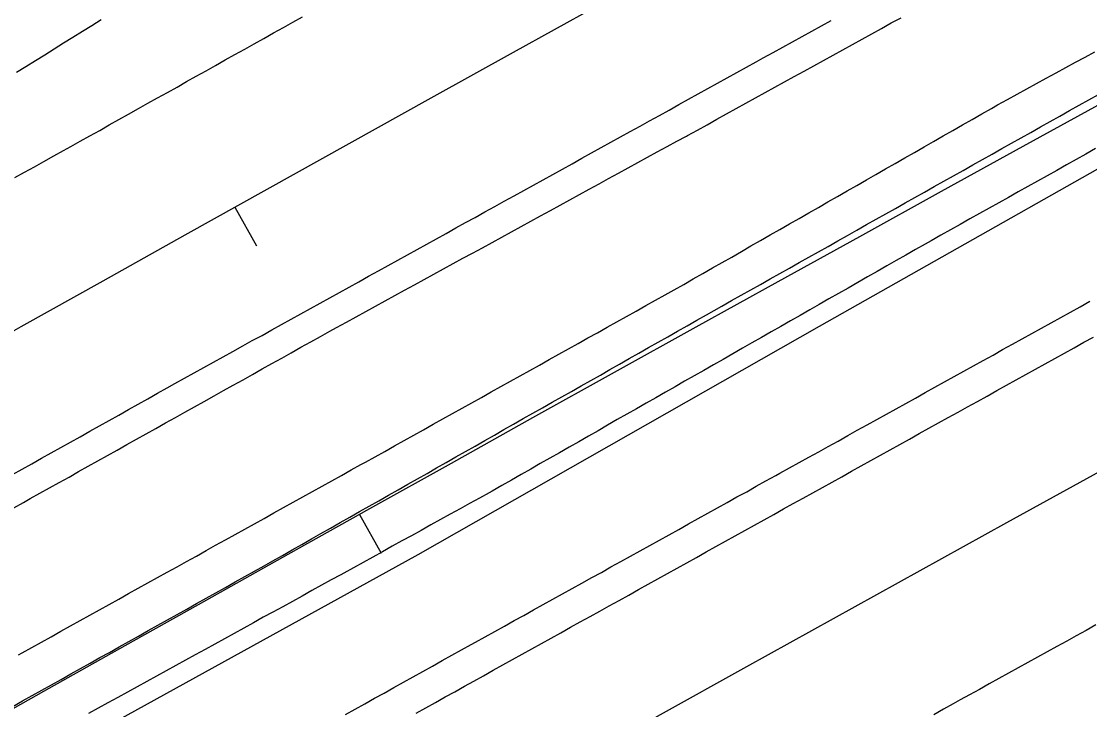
# Model space of a CAD drawing. Extents: x 1901471 to 1963503, y 756461 to 799997.
# Drawn here: x 1928323.8 to 1928420.2, y 772463.7 to 772525.8 of the extents above; entities that cross this region are included whole.
import ezdxf

# ---------------------------------------------------------------- set-up
doc = ezdxf.new("R2010")
doc.units = 0
for name, color, linetype in [('RD_EX_DR_ErosCtrl', 7, 'Continuous'), ('RD_EX_Fence_Other', 7, 'Continuous'), ('RD_EX_H2O', 7, 'Continuous'), ('RD_EX_Road', 7, 'Continuous'), ('RD_HC_Cl', 7, 'Continuous'), ('RD_HC_Data_Tic', 7, 'Continuous')]:
    doc.layers.add(name, color=color, linetype=linetype)

msp = doc.modelspace()

# ---------------------------------------------------------------- linework, layer by layer
at = {"layer": 'RD_EX_DR_ErosCtrl'}
for points in [[(1928323.54, 772468.62), (1928323.86, 772468.81), (1928324.74, 772469.29), (1928325.61, 772469.78), (1928326.48, 772470.26), (1928327.36, 772470.75), (1928328.23, 772471.23), (1928329.11, 772471.72), (1928329.98, 772472.2), (1928330.85, 772472.69), (1928331.73, 772473.18), (1928332.6, 772473.66), (1928333.48, 772474.15), (1928334.35, 772474.63), (1928335.23, 772475.12), (1928336.1, 772475.6), (1928336.97, 772476.09), (1928337.85, 772476.57), (1928338.72, 772477.06), (1928339.6, 772477.54), (1928340.47, 772478.03), (1928341.34, 772478.51), (1928342.22, 772479), (1928343.09, 772479.48), (1928343.97, 772479.97), (1928344.84, 772480.46), (1928345.72, 772480.94), (1928346.59, 772481.43), (1928347.46, 772481.91), (1928348.34, 772482.4), (1928349.21, 772482.88), (1928350.09, 772483.37), (1928350.96, 772483.85), (1928351.84, 772484.34), (1928352.71, 772484.82), (1928353.58, 772485.31), (1928354.46, 772485.79), (1928354.86, 772486.02), (1928355.73, 772486.5), (1928356.61, 772486.99), (1928356.61, 772486.99), (1928357.48, 772487.48), (1928358.35, 772487.97), (1928359.23, 772488.45), (1928360.1, 772488.94), (1928360.97, 772489.43), (1928361.85, 772489.91), (1928362.72, 772490.4), (1928363.59, 772490.89), (1928364.47, 772491.37), (1928365.34, 772491.86), (1928366.21, 772492.35), (1928367.09, 772492.83), (1928367.96, 772493.32), (1928368.83, 772493.81), (1928369.71, 772494.3), (1928370.58, 772494.78), (1928371.45, 772495.27), (1928372.33, 772495.76), (1928373.2, 772496.24), (1928374.07, 772496.73), (1928374.95, 772497.22), (1928375.82, 772497.7), (1928376.69, 772498.19), (1928377.57, 772498.68), (1928378.44, 772499.16), (1928379.31, 772499.65), (1928380.18, 772500.14), (1928381.06, 772500.63), (1928381.93, 772501.11), (1928382.73, 772501.56), (1928383.6, 772502.05), (1928384.46, 772502.55), (1928385.33, 772503.05), (1928386.2, 772503.54), (1928387.07, 772504.04), (1928387.93, 772504.53), (1928388.8, 772505.03), (1928389.67, 772505.53), (1928390.54, 772506.02), (1928391.41, 772506.52), (1928392.27, 772507.02), (1928393.14, 772507.51), (1928394.01, 772508.01), (1928394.88, 772508.51), (1928395.75, 772509), (1928396.61, 772509.5), (1928397.48, 772510), (1928398.35, 772510.49), (1928399.22, 772510.99), (1928400.09, 772511.49), (1928400.95, 772511.98), (1928401.82, 772512.48), (1928402.69, 772512.97), (1928403.56, 772513.47), (1928404.43, 772513.97), (1928405.29, 772514.46), (1928406.16, 772514.96), (1928407.03, 772515.46), (1928407.9, 772515.95), (1928408.77, 772516.45), (1928409.63, 772516.95), (1928410.5, 772517.44), (1928411.37, 772517.94), (1928411.94, 772518.27), (1928411.94, 772518.27), (1928412.82, 772518.75), (1928413.7, 772519.23), (1928414.58, 772519.7), (1928415.45, 772520.18), (1928416.33, 772520.66), (1928417.21, 772521.14), (1928418.09, 772521.62), (1928418.96, 772522.1), (1928419.84, 772522.58), (1928420.72, 772523.06)], [(1928420.76, 772514.31), (1928419.89, 772513.82), (1928419.02, 772513.33), (1928418.15, 772512.84), (1928417.27, 772512.35), (1928416.4, 772511.87), (1928415.53, 772511.38), (1928414.66, 772510.89), (1928413.78, 772510.4), (1928412.91, 772509.91), (1928412.04, 772509.42), (1928411.17, 772508.93), (1928410.3, 772508.45), (1928409.42, 772507.96), (1928408.55, 772507.47), (1928407.68, 772506.98), (1928406.81, 772506.49), (1928405.93, 772506), (1928405.39, 772505.7), (1928404.52, 772505.2), (1928403.65, 772504.71), (1928402.79, 772504.21), (1928401.92, 772503.72), (1928401.05, 772503.22), (1928400.18, 772502.73), (1928399.31, 772502.23), (1928398.44, 772501.73), (1928397.58, 772501.24), (1928396.71, 772500.74), (1928395.84, 772500.25), (1928394.97, 772499.75), (1928394.97, 772499.75), (1928394.1, 772499.26), (1928393.23, 772498.76), (1928392.36, 772498.27), (1928391.5, 772497.77), (1928390.63, 772497.28), (1928389.76, 772496.78), (1928388.89, 772496.29), (1928388.02, 772495.79), (1928387.15, 772495.29), (1928386.29, 772494.8), (1928385.42, 772494.3), (1928384.55, 772493.81), (1928383.68, 772493.31), (1928382.81, 772492.82), (1928381.94, 772492.32), (1928381.08, 772491.83), (1928380.21, 772491.33), (1928379.34, 772490.84), (1928378.47, 772490.34), (1928377.6, 772489.85), (1928376.73, 772489.35), (1928375.87, 772488.85), (1928375, 772488.36), (1928374.13, 772487.86), (1928373.26, 772487.37), (1928372.39, 772486.87), (1928371.52, 772486.38), (1928370.65, 772485.88), (1928369.79, 772485.39), (1928368.92, 772484.89), (1928368.05, 772484.4), (1928367.18, 772483.9), (1928366.31, 772483.41), (1928366.02, 772483.24), (1928365.15, 772482.76), (1928364.27, 772482.28), (1928363.4, 772481.79), (1928362.52, 772481.31), (1928361.65, 772480.83), (1928360.77, 772480.35), (1928359.9, 772479.86), (1928359.02, 772479.38), (1928358.15, 772478.9), (1928357.28, 772478.42), (1928356.4, 772477.93), (1928355.53, 772477.45), (1928354.65, 772476.97), (1928353.78, 772476.49), (1928352.9, 772476), (1928352.65, 772475.86), (1928351.77, 772475.38), (1928350.89, 772474.9), (1928350.02, 772474.42), (1928349.14, 772473.93), (1928348.27, 772473.45), (1928347.39, 772472.97), (1928346.51, 772472.49), (1928345.64, 772472.01), (1928344.76, 772471.52), (1928343.89, 772471.04), (1928343.01, 772470.56), (1928342.13, 772470.08), (1928341.26, 772469.59), (1928340.38, 772469.11), (1928340.38, 772469.11), (1928339.5, 772468.63), (1928338.63, 772468.15), (1928337.75, 772467.67), (1928336.88, 772467.18), (1928336, 772466.7), (1928335.12, 772466.22), (1928334.25, 772465.74), (1928333.37, 772465.25), (1928332.5, 772464.77), (1928331.62, 772464.29), (1928330.74, 772463.81), (1928329.87, 772463.33)]]:
    msp.add_lwpolyline(points, dxfattribs=at)
at = {"layer": 'RD_EX_Fence_Other'}
msp.add_lwpolyline([(1928917.87, 772770.09), (1928867.58, 772745.7), (1928819.7, 772722.09), (1928769.62, 772697.1), (1928720.17, 772672.48), (1928670.24, 772646.66), (1928620.65, 772620.52), (1928563.65, 772590.34), (1928513.62, 772563.01), (1928468.74, 772538.96), (1928433.42, 772519.49), (1928395.84, 772498.25), (1928359.58, 772477.65), (1928320.9, 772456.31), (1928299.49, 772447.1), (1928277.55, 772438.33)], dxfattribs=at)
at = {"layer": 'RD_EX_H2O'}
msp.add_lwpolyline([(1928323.02, 772463.97), (1928323.89, 772464.46), (1928324.76, 772464.95), (1928325.64, 772465.44), (1928326.51, 772465.92), (1928327.38, 772466.41), (1928328.26, 772466.9), (1928329.13, 772467.39), (1928330, 772467.88), (1928330.87, 772468.37), (1928331.75, 772468.85), (1928332.62, 772469.34), (1928333.49, 772469.83), (1928334.36, 772470.32), (1928335.24, 772470.81), (1928336.11, 772471.29), (1928336.98, 772471.78), (1928337.86, 772472.27), (1928338.73, 772472.76), (1928339.6, 772473.25), (1928340.47, 772473.73), (1928341.35, 772474.22), (1928342.22, 772474.71), (1928343.09, 772475.2), (1928343.96, 772475.69), (1928344.84, 772476.18), (1928345.71, 772476.66), (1928346.5, 772477.11), (1928347.37, 772477.6), (1928348.24, 772478.09), (1928349.11, 772478.59), (1928349.98, 772479.08), (1928350.85, 772479.57), (1928351.72, 772480.07), (1928351.72, 772480.07), (1928352.59, 772480.56), (1928353.46, 772481.05), (1928354.33, 772481.55), (1928355.2, 772482.04), (1928356.07, 772482.53), (1928356.94, 772483.03), (1928357.81, 772483.52), (1928358.68, 772484.02), (1928359.55, 772484.51), (1928360.42, 772485), (1928361.29, 772485.5), (1928362.16, 772485.99), (1928363.03, 772486.48), (1928363.9, 772486.98), (1928364.77, 772487.47), (1928365.64, 772487.96), (1928366.51, 772488.46), (1928367.37, 772488.95), (1928368.24, 772489.44), (1928369.11, 772489.94), (1928369.98, 772490.43), (1928370.85, 772490.92), (1928371.72, 772491.42), (1928372.59, 772491.91), (1928373.46, 772492.4), (1928374.33, 772492.9), (1928375.2, 772493.39), (1928376.07, 772493.88), (1928376.94, 772494.38), (1928377.81, 772494.87), (1928378.68, 772495.36), (1928379.55, 772495.86), (1928380.42, 772496.35), (1928381.29, 772496.84), (1928382.16, 772497.34), (1928383.03, 772497.83), (1928383.9, 772498.32), (1928384.77, 772498.82), (1928385.64, 772499.31), (1928387.04, 772500.1), (1928387.91, 772500.59), (1928388.78, 772501.08), (1928389.65, 772501.57), (1928390.52, 772502.06), (1928391.4, 772502.55), (1928392.27, 772503.04), (1928393.14, 772503.53), (1928394.01, 772504.02), (1928394.88, 772504.51), (1928395.75, 772505), (1928396.63, 772505.49), (1928397.5, 772505.98), (1928398.37, 772506.47), (1928399.24, 772506.96), (1928400.11, 772507.45), (1928400.98, 772507.94), (1928401.85, 772508.43), (1928402.73, 772508.92), (1928403.6, 772509.41), (1928404.47, 772509.9), (1928405.34, 772510.39), (1928406.21, 772510.88), (1928407.96, 772511.86), (1928408.83, 772512.35), (1928408.83, 772512.35), (1928409.7, 772512.84), (1928410.57, 772513.33), (1928411.44, 772513.82), (1928412.31, 772514.31), (1928413.19, 772514.8), (1928414.06, 772515.29), (1928414.93, 772515.78), (1928415.8, 772516.27), (1928416.67, 772516.76), (1928417.54, 772517.25), (1928418.42, 772517.74), (1928419.29, 772518.23), (1928420.16, 772518.72), (1928421.03, 772519.21)], dxfattribs=at)
at = {"layer": 'RD_EX_Road'}
for points in [[(1928323, 772484.89), (1928323.87, 772485.38), (1928324.75, 772485.87), (1928325.62, 772486.36), (1928326.49, 772486.85), (1928327.36, 772487.34), (1928328.23, 772487.82), (1928329.11, 772488.31), (1928329.98, 772488.8), (1928330.85, 772489.29), (1928331.72, 772489.78), (1928332.59, 772490.27), (1928333.47, 772490.76), (1928334.34, 772491.25), (1928335.21, 772491.74), (1928336.08, 772492.23), (1928336.95, 772492.72), (1928337.65, 772493.11), (1928338.53, 772493.59), (1928339.4, 772494.08), (1928340.28, 772494.56), (1928341.15, 772495.04), (1928342.03, 772495.53), (1928342.9, 772496.01), (1928343.78, 772496.5), (1928344.65, 772496.98), (1928345.53, 772497.46), (1928346.4, 772497.95), (1928347.28, 772498.43), (1928348.15, 772498.92), (1928349.03, 772499.4), (1928349.9, 772499.88), (1928350.78, 772500.37), (1928351.65, 772500.85), (1928352.53, 772501.34), (1928353.4, 772501.82), (1928354.28, 772502.3), (1928355.15, 772502.79), (1928356.03, 772503.27), (1928356.9, 772503.76), (1928357.78, 772504.24), (1928358.65, 772504.72), (1928359.53, 772505.21), (1928360.4, 772505.69), (1928361.28, 772506.18), (1928362.15, 772506.66), (1928363.03, 772507.15), (1928363.9, 772507.63), (1928364.78, 772508.11), (1928365.65, 772508.6), (1928366.53, 772509.08), (1928367.4, 772509.57), (1928368.28, 772510.05), (1928369.15, 772510.53), (1928370.03, 772511.02), (1928370.9, 772511.5), (1928371.78, 772511.99), (1928372.65, 772512.47), (1928373.53, 772512.95), (1928374.4, 772513.44), (1928375.28, 772513.92), (1928376.15, 772514.41), (1928377.03, 772514.89), (1928377.9, 772515.37), (1928378.77, 772515.86), (1928379.65, 772516.34), (1928380.52, 772516.83), (1928381.4, 772517.31), (1928382.27, 772517.79), (1928383.15, 772518.28), (1928384.02, 772518.76), (1928384.9, 772519.25), (1928385.77, 772519.73), (1928386.65, 772520.21), (1928387.52, 772520.7), (1928388.4, 772521.18), (1928389.27, 772521.67), (1928390.15, 772522.15), (1928390.78, 772522.5), (1928391.66, 772522.98), (1928392.53, 772523.46), (1928393.41, 772523.94), (1928394.29, 772524.42), (1928395.16, 772524.9), (1928396.04, 772525.38), (1928396.92, 772525.86)], [(1928323.12, 772481.89), (1928323.99, 772482.38), (1928324.6, 772482.72), (1928325.48, 772483.21), (1928326.35, 772483.69), (1928327.22, 772484.18), (1928328.1, 772484.67), (1928328.97, 772485.16), (1928329.84, 772485.64), (1928330.71, 772486.13), (1928331.59, 772486.62), (1928332.46, 772487.11), (1928333.33, 772487.6), (1928334.2, 772488.08), (1928335.08, 772488.57), (1928335.95, 772489.06), (1928336.82, 772489.55), (1928337.7, 772490.04), (1928338.57, 772490.52), (1928339.44, 772491.01), (1928340.31, 772491.5), (1928341.19, 772491.99), (1928342.06, 772492.48), (1928342.93, 772492.96), (1928343.81, 772493.45), (1928344.68, 772493.94), (1928345.55, 772494.43), (1928346.42, 772494.91), (1928347.3, 772495.4), (1928348.17, 772495.89), (1928349.04, 772496.38), (1928349.92, 772496.87), (1928350.79, 772497.35), (1928351.66, 772497.84), (1928352.26, 772498.17), (1928353.14, 772498.65), (1928354.02, 772499.13), (1928354.89, 772499.61), (1928355.77, 772500.09), (1928356.65, 772500.57), (1928357.52, 772501.05), (1928358.4, 772501.53), (1928359.28, 772502.01), (1928360.16, 772502.49), (1928361.03, 772502.97), (1928361.91, 772503.45), (1928362.79, 772503.93), (1928363.66, 772504.41), (1928364.54, 772504.89), (1928365.42, 772505.37), (1928366.3, 772505.85), (1928367.17, 772506.33), (1928368.05, 772506.81), (1928368.93, 772507.29), (1928369.8, 772507.77), (1928370.68, 772508.25), (1928371.56, 772508.73), (1928372.44, 772509.21), (1928373.31, 772509.69), (1928374.19, 772510.17), (1928375.07, 772510.65), (1928375.95, 772511.13), (1928376.82, 772511.61), (1928377.7, 772512.09), (1928378.58, 772512.57), (1928379.45, 772513.05), (1928380.33, 772513.53), (1928381.21, 772514.01), (1928382.09, 772514.49), (1928382.96, 772514.97), (1928383.84, 772515.45), (1928383.95, 772515.51), (1928384.83, 772515.99), (1928385.7, 772516.47), (1928386.58, 772516.96), (1928387.46, 772517.44), (1928388.33, 772517.92), (1928389.21, 772518.4), (1928390.08, 772518.89), (1928390.96, 772519.37), (1928391.83, 772519.85), (1928392.71, 772520.34), (1928393.58, 772520.82), (1928394.46, 772521.3), (1928395.34, 772521.78), (1928396.21, 772522.27), (1928397.09, 772522.75), (1928397.96, 772523.23), (1928398.84, 772523.72), (1928399.71, 772524.2), (1928400.59, 772524.68), (1928401.46, 772525.16), (1928402.34, 772525.65), (1928403.22, 772526.13)], [(1928323.22, 772511.71), (1928324.09, 772512.19), (1928324.97, 772512.68), (1928325.84, 772513.16), (1928326.72, 772513.65), (1928327.59, 772514.13), (1928328.25, 772514.5), (1928329.12, 772514.99), (1928329.99, 772515.48), (1928330.87, 772515.96), (1928331.74, 772516.45), (1928332.61, 772516.94), (1928333.48, 772517.43), (1928334.36, 772517.92), (1928335.23, 772518.41), (1928336.1, 772518.89), (1928336.98, 772519.38), (1928337.85, 772519.87), (1928338.72, 772520.36), (1928339.59, 772520.85), (1928340.47, 772521.33), (1928341.34, 772521.82), (1928342.21, 772522.31), (1928343.08, 772522.8), (1928343.96, 772523.29), (1928344.83, 772523.78), (1928345.7, 772524.26), (1928346.57, 772524.75), (1928347.45, 772525.24), (1928348.32, 772525.73), (1928349.19, 772526.22)], [(1928331.01, 772525.93), (1928330.16, 772525.4), (1928329.31, 772524.87), (1928328.46, 772524.34), (1928327.61, 772523.82), (1928326.76, 772523.29), (1928325.91, 772522.76), (1928325.06, 772522.23), (1928324.21, 772521.7), (1928323.37, 772521.18)], [(1928353.06, 772463.24), (1928353.93, 772463.72), (1928354.81, 772464.21), (1928355.68, 772464.7), (1928356.55, 772465.18), (1928357.43, 772465.67), (1928358.3, 772466.15), (1928359.17, 772466.64), (1928360.05, 772467.13), (1928360.92, 772467.61), (1928361.8, 772468.1), (1928362.67, 772468.59), (1928363.54, 772469.07), (1928364.42, 772469.56), (1928364.79, 772469.77), (1928365.67, 772470.25), (1928366.54, 772470.74), (1928367.42, 772471.22), (1928368.29, 772471.71), (1928369.17, 772472.19), (1928370.04, 772472.68), (1928370.91, 772473.16), (1928371.79, 772473.65), (1928372.66, 772474.13), (1928373.54, 772474.62), (1928374.41, 772475.1), (1928375.29, 772475.59), (1928376.16, 772476.07), (1928377.03, 772476.56), (1928377.91, 772477.04), (1928378.78, 772477.53), (1928379.66, 772478.01), (1928380.53, 772478.5), (1928381.41, 772478.98), (1928382.28, 772479.47), (1928383.16, 772479.95), (1928384.03, 772480.44), (1928384.9, 772480.93), (1928385.78, 772481.41), (1928386.65, 772481.9), (1928387.53, 772482.38), (1928388.4, 772482.87), (1928389.28, 772483.35), (1928390.15, 772483.84), (1928391.02, 772484.32), (1928391.9, 772484.81), (1928392.28, 772485.02), (1928393.15, 772485.5), (1928394.03, 772485.99), (1928394.9, 772486.47), (1928395.78, 772486.96), (1928396.65, 772487.44), (1928397.53, 772487.92), (1928398.4, 772488.41), (1928399.27, 772488.89), (1928400.15, 772489.38), (1928401.02, 772489.86), (1928401.9, 772490.35), (1928402.77, 772490.83), (1928403.65, 772491.32), (1928404.52, 772491.8), (1928405.4, 772492.29), (1928406.27, 772492.77), (1928407.15, 772493.26), (1928408.02, 772493.74), (1928408.89, 772494.23), (1928409.77, 772494.71), (1928410.64, 772495.2), (1928411.52, 772495.68), (1928412.39, 772496.17), (1928413.27, 772496.65), (1928414.14, 772497.14), (1928415.02, 772497.62), (1928415.89, 772498.11), (1928416.76, 772498.59), (1928417.64, 772499.07), (1928418.51, 772499.56), (1928419.39, 772500.04), (1928420.26, 772500.53)], [(1928359.44, 772463.36), (1928360.32, 772463.85), (1928361.19, 772464.33), (1928362.06, 772464.82), (1928362.94, 772465.3), (1928363.81, 772465.79), (1928364.65, 772466.25), (1928365.52, 772466.74), (1928366.4, 772467.23), (1928367.27, 772467.71), (1928368.14, 772468.2), (1928369.02, 772468.68), (1928369.89, 772469.17), (1928370.77, 772469.65), (1928371.64, 772470.14), (1928372.51, 772470.62), (1928373.39, 772471.11), (1928374.26, 772471.59), (1928375.14, 772472.08), (1928376.01, 772472.57), (1928376.88, 772473.05), (1928377.76, 772473.54), (1928378.63, 772474.02), (1928379.51, 772474.51), (1928380.38, 772474.99), (1928381.26, 772475.48), (1928382.13, 772475.96), (1928383, 772476.45), (1928383.88, 772476.94), (1928384.75, 772477.42), (1928385.63, 772477.91), (1928386.5, 772478.39), (1928387.37, 772478.88), (1928388.25, 772479.36), (1928389.12, 772479.85), (1928390, 772480.33), (1928390.87, 772480.82), (1928391.74, 772481.3), (1928392.62, 772481.79), (1928393.49, 772482.28), (1928394.37, 772482.76), (1928395.24, 772483.25), (1928396.12, 772483.73), (1928396.99, 772484.22), (1928397.86, 772484.7), (1928398.74, 772485.19), (1928399.61, 772485.67), (1928400.49, 772486.16), (1928401.36, 772486.65), (1928402.23, 772487.13), (1928403.11, 772487.62), (1928403.98, 772488.1), (1928404.86, 772488.59), (1928405.73, 772489.07), (1928406.6, 772489.56), (1928407.48, 772490.04), (1928408.36, 772490.53), (1928409.23, 772491.01), (1928410.11, 772491.5), (1928410.98, 772491.98), (1928411.86, 772492.47), (1928412.73, 772492.95), (1928413.61, 772493.44), (1928414.48, 772493.92), (1928415.36, 772494.4), (1928416.23, 772494.89), (1928417.1, 772495.37), (1928417.98, 772495.86), (1928418.85, 772496.34), (1928419.73, 772496.83), (1928420.6, 772497.31)], [(1928420.79, 772471.32), (1928419.92, 772470.83), (1928419.04, 772470.35), (1928418.17, 772469.87), (1928417.29, 772469.38), (1928416.41, 772468.9), (1928415.54, 772468.42), (1928414.66, 772467.93), (1928413.79, 772467.45), (1928412.91, 772466.96), (1928412.04, 772466.48), (1928411.16, 772466), (1928410.29, 772465.51), (1928409.41, 772465.03), (1928408.54, 772464.55), (1928407.92, 772464.2), (1928407.05, 772463.71), (1928406.18, 772463.22)]]:
    msp.add_lwpolyline(points, dxfattribs=at)
at = {"layer": 'RD_HC_Cl'}
for centre, radius, start, end in [((1933934.019, 762479.741), 11482.379, 112.0131601, 122.8458902), ((1933920.665, 762509.144), 11420.505, 112.014247, 122.8463779), ((1933910.025, 762523.402), 11373.858, 112.013249, 123.5418878)]:
    msp.add_arc(centre, radius, start, end, dxfattribs=at)
at = {"layer": 'RD_HC_Data_Tic'}
for p, q in [((1928343.084, 772509.021), (1928345.031, 772505.527)), ((1928354.326, 772481.295), (1928356.276, 772477.802))]:
    msp.add_line(p, q, dxfattribs=at)

doc.saveas('drawing.dxf')
